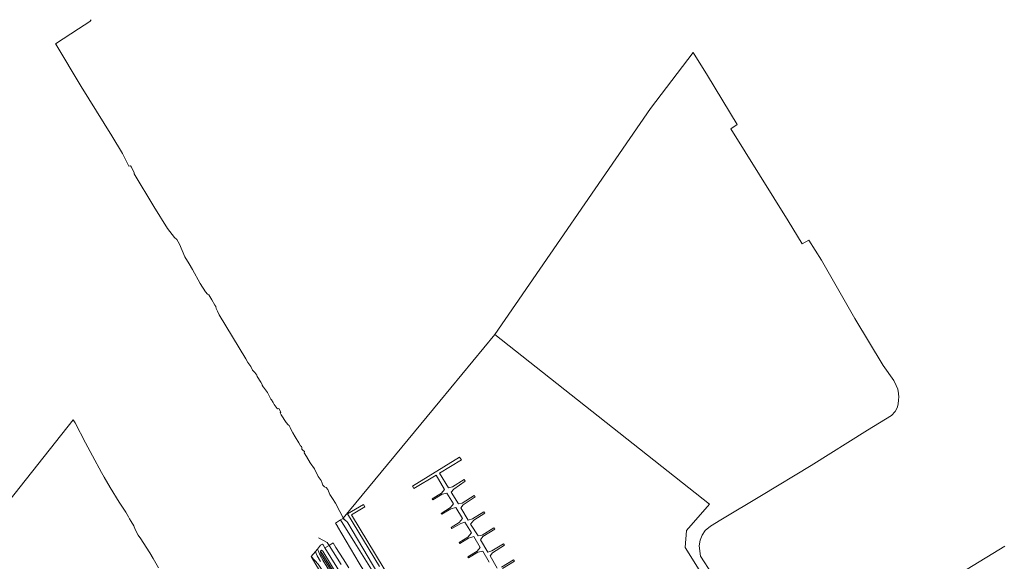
# Model space of a CAD drawing. Header units: metres. Extents: x 185049 to 189876, y 349292 to 352302.
# Tile 262 of 269: x 188669 to 189245, y 351927 to 352244. Entities that reach past the tile are written whole.
import ezdxf

# ---------------------------------------------------------------- set-up
doc = ezdxf.new("R2010")
doc.units = ezdxf.units.M
for name, color, linetype, lineweight in [('B-WE-GR-GRAS-GV', 60, 'Continuous', 13), ('B-WE-GW-OPHOGING_KRUIN-G', 90, 'Continuous', 18), ('B-WE-GW-TALUD_KRUIN-G', 90, 'Continuous', 18), ('B-WE-GW-TALUD_TEEN-G', 90, 'Continuous', 18), ('B-WE-KW-KUNSTWERK_STEIGER-GV', 170, 'Continuous', 18), ('B-WE-OB-BEKLEDING_STEEN-GV', 30, 'Continuous', 18), ('B-WE-OB-BEKLEDING_STORTSTEEN-GV', 30, 'Continuous', 18), ('B-WE-OB-OEVERVOORZIENING-G', 7, 'Continuous', 18), ('B-WE-OG-WATER_GREPPEL-G', 160, 'Continuous', 18), ('B-WE-OG-WATER_HAVEN-GV', 170, 'Continuous', 18), ('B-WE-OG-WATER_POEL-GV', 7, 'Continuous', 18), ('B-WE-OG-WATER_SLOOT-G', 120, 'Continuous', 18), ('B-WE-VH-VERHARDING_ASFALT-GV', 252, 'Continuous', 18)]:
    doc.layers.add(name, color=color, linetype=linetype, lineweight=lineweight)

msp = doc.modelspace()

# ---------------------------------------------------------------- linework, layer by layer
at = {"layer": 'B-WE-GR-GRAS-GV'}
for points in [[(188843.673, 351925.387, 24.317), (188839.49, 351929.783, 24.188), (188841.979, 351932.796, 24.054), (188842.402, 351931.582, 24.032), (188843.053, 351930.168, 24.029), (188844.87, 351926.934, 24.208)], [(188857.998, 351908.758, 24.283), (188846.309, 351927.808, 24.208), (188844.845, 351930.466, 24.185), (188843.576, 351933.39, 24.155), (188843.152, 351934.215, 24.044), (188844.983, 351936.431, 24.06), (188846.143, 351937.069, 24.069), (188846.412, 351936.631, 24.113), (188847.486, 351934.885, 24.068), (188857.939, 351917.891, 24.118)]]:
    msp.add_polyline3d(points, dxfattribs=at)
for points in [[(188899.326, 351842.248, 24.154), (188899.984, 351841.305, 24.154), (188900.502, 351841.439, 24.154), (188901.184, 351841.993, 24.154), (188901.345, 351842.842, 24.133), (188899.316, 351845.854, 24.133), (188886.353, 351867.655, 24.133), (188871.169, 351892.887, 24.133), (188855.266, 351918.074, 24.133), (188846.335, 351932.987, 24.133), (188845.603, 351933.642, 24.133), (188844.999, 351932.978, 24.133), (188845.096, 351931.192, 24.133), (188850.536, 351922.551, 24.133), (188867.463, 351894.576, 24.133), (188883.352, 351868.4, 24.154), (188893.799, 351851.293, 24.154)], [(188901.184, 351841.993, 24.154), (188900.502, 351841.439, 24.154), (188899.968, 351843.148, 23.617), (188894.293, 351852.54, 23.617), (188879.064, 351877.361, 23.617), (188861.291, 351906.879, 23.617), (188846.317, 351931.084, 23.617), (188844.999, 351932.978, 24.133), (188845.603, 351933.642, 24.133), (188846.335, 351932.987, 24.133), (188855.266, 351918.074, 24.133), (188871.169, 351892.887, 24.133), (188886.353, 351867.655, 24.133), (188899.316, 351845.854, 24.133), (188901.345, 351842.842, 24.133)], [(188900.502, 351841.439, 24.154), (188899.984, 351841.305, 24.154), (188899.326, 351842.248, 24.154), (188893.799, 351851.293, 24.154), (188883.352, 351868.4, 24.154), (188867.463, 351894.576, 24.133), (188850.536, 351922.551, 24.133), (188845.096, 351931.192, 24.133), (188844.999, 351932.978, 24.133), (188846.317, 351931.084, 23.617), (188861.291, 351906.879, 23.617), (188879.064, 351877.361, 23.617), (188894.293, 351852.54, 23.617), (188899.968, 351843.148, 23.617)], [(188919.179, 351802.478, 24.302), (188919.694, 351798.38, 24.226), (188910.916, 351812.761, 23.968), (188897.689, 351834.261, 23.911), (188888.136, 351849.76, 23.866), (188878.463, 351865.666, 23.878), (188866.075, 351886.194, 23.863), (188851.489, 351910.088, 23.812), (188842.158, 351925.127, 23.941), (188839.49, 351929.783, 24.188), (188843.673, 351925.387, 24.317), (188850.64, 351914.644, 24.398), (188859.594, 351900.344, 24.383), (188868.698, 351885.156, 24.311), (188875.453, 351873.822, 24.38), (188882.211, 351862.949, 24.341), (188886.8, 351856.222, 24.329), (188892.969, 351846.046, 24.308), (188899.05, 351835.495, 24.35), (188906.597, 351823.403, 24.329), (188914.537, 351810.052, 24.284)]]:
    msp.add_polyline3d(points, close=True, dxfattribs=at)
at = {"layer": 'B-WE-GW-OPHOGING_KRUIN-G'}
msp.add_polyline3d([(188857, 351925.223, 24.098), (188849.932, 351936.388, 24.092), (188848.808, 351938.144, 24.098), (188843.771, 351940.84, 24.018)], dxfattribs=at)
at = {"layer": 'B-WE-GW-TALUD_KRUIN-G'}
for points in [[(188854.835, 351947.49, 23.579), (188867.573, 351925.958, 23.599), (188879.031, 351907.035, 23.602), (188891.954, 351885.927, 23.602), (188902.556, 351868.772, 23.602), (188910.989, 351854.985, 23.602), (188914.819, 351848.472, 23.602), (188915.042, 351848.491, 23.602), (188916.932, 351845.446, 23.602), (188917.192, 351844.321, 23.602), (188924.786, 351831.753, 23.617), (188937.56, 351811.106, 23.728), (188952.25, 351786.428, 23.743), (188958.477, 351776.658, 23.731), (188962.652, 351770.257, 23.692)], [(188919.694, 351798.38, 24.226), (188919.179, 351802.478, 24.302), (188914.537, 351810.052, 24.284), (188906.597, 351823.403, 24.329), (188899.05, 351835.495, 24.35), (188892.969, 351846.046, 24.308), (188886.8, 351856.222, 24.329), (188882.211, 351862.949, 24.341), (188875.453, 351873.822, 24.38), (188868.698, 351885.156, 24.311), (188859.594, 351900.344, 24.383), (188850.64, 351914.644, 24.398), (188843.673, 351925.387, 24.317), (188839.49, 351929.783, 24.188)]]:
    msp.add_polyline3d(points, dxfattribs=at)
at = {"layer": 'B-WE-GW-TALUD_TEEN-G'}
msp.add_polyline3d([(188880.674, 351912.936, 21.067), (188865.094, 351937.855, 21.058), (188856.57, 351951.291, 21.435)], dxfattribs=at)
at = {"layer": 'B-WE-KW-KUNSTWERK_STEIGER-GV'}
for points in [[(188943.727, 351926.617, 21.442), (188939.928, 351932.939, 21.442), (188937.111, 351932.363, 21.442), (188931.677, 351928.995, 21.442), (188931.319, 351929.615, 21.442), (188936.717, 351933.007, 21.442), (188938.553, 351935.172, 21.442), (188934.65, 351941.503, 21.442), (188931.658, 351940.652, 21.442), (188926.559, 351937.517, 21.442), (188926.145, 351938.099, 21.442), (188931.225, 351941.242, 21.442), (188933.327, 351943.657, 21.442), (188929.439, 351950.002, 21.442), (188927.096, 351949.197, 21.442), (188921.905, 351946.238, 21.442), (188921.481, 351946.857, 21.442), (188926.094, 351949.804, 21.442), (188928.16, 351952.11, 21.442), (188924.292, 351958.482, 21.442), (188921.319, 351957.795, 21.442), (188915.962, 351954.574, 21.442), (188915.701, 351955.088, 21.442), (188921.061, 351958.525, 21.442), (188922.916, 351960.671, 21.442), (188919.018, 351967.004, 21.442), (188916.203, 351966.319, 21.442), (188910.695, 351963.058, 21.442), (188910.376, 351963.624, 21.442), (188915.793, 351967.014, 21.442), (188917.607, 351969.145, 21.442), (188912.601, 351977.472, 21.442), (188899.6, 351969.611, 21.442), (188898.846, 351971.109, 21.442), (188926.441, 351988.129, 21.442), (188927.449, 351986.586, 21.442), (188914.558, 351978.75, 21.442), (188919.921, 351970.03, 21.442), (188922.303, 351970.587, 21.442), (188929.155, 351974.92, 21.442), (188929.601, 351973.947, 21.442), (188923.008, 351969.411, 21.442), (188921.398, 351967.476, 21.442), (188925.697, 351960.702, 21.442), (188928.001, 351961.192, 21.442), (188934.936, 351965.648, 21.442), (188935.623, 351964.754, 21.442), (188928.47, 351960.22, 21.442), (188927.116, 351958.326, 21.442), (188931.426, 351951.176, 21.442), (188933.936, 351951.839, 21.442), (188940.695, 351956.118, 21.442), (188941.241, 351955.35, 21.442), (188934.703, 351951.08, 21.442), (188932.744, 351948.838, 21.442), (188937.19, 351941.948, 21.442), (188939.596, 351942.46, 21.442), (188946.483, 351946.715, 21.442), (188947.019, 351945.897, 21.442), (188940.024, 351941.489, 21.442), (188938.581, 351939.72, 21.442), (188942.937, 351932.485, 21.442), (188945.204, 351933.119, 21.442), (188952.177, 351937.312, 21.442), (188952.656, 351936.567, 21.442), (188945.641, 351931.978, 21.442), (188944.23, 351930.26, 21.442), (188948.49, 351923.095, 21.442)], [(188879.526, 351924.073, 21.751), (188860.804, 351954.77, 21.751), (188870.063, 351960.32, 21.751), (188870.947, 351959.014, 21.751), (188863.016, 351954.292, 21.751), (188891.235, 351907.76, 21.751)], [(188951.031, 351923.682, 21.442), (188957.914, 351927.987, 21.442), (188958.525, 351927.152, 21.442), (188951.522, 351922.751, 21.442)]]:
    msp.add_polyline3d(points, dxfattribs=at)
at = {"layer": 'B-WE-OB-BEKLEDING_STEEN-GV'}
msp.add_polyline3d([(188867.573, 351925.958, 23.599), (188854.835, 351947.49, 23.579), (188854.933, 351947.549, 21.434), (188853.702, 351949.489, 21.854), (188856.57, 351951.291, 21.435), (188865.094, 351937.855, 21.058), (188880.674, 351912.936, 21.067)], dxfattribs=at)
at = {"layer": 'B-WE-OB-BEKLEDING_STORTSTEEN-GV'}
msp.add_polyline3d([(188880.674, 351912.936, 21.067), (188865.094, 351937.855, 21.058), (188856.57, 351951.291, 21.435), (188858.009, 351952.195, 21.011), (188859.511, 351950.967, 20.873), (188860.349, 351950.428, 20.873), (188861.047, 351949.614, 20.873), (188863.508, 351945.353, 20.872), (188881.577, 351914.598, 20.872)], dxfattribs=at)
at = {"layer": 'B-WE-OB-OEVERVOORZIENING-G'}
msp.add_polyline3d([(188881.577, 351914.598, 20.872), (188863.508, 351945.353, 20.872), (188861.047, 351949.614, 20.873), (188860.349, 351950.428, 20.873), (188859.511, 351950.967, 20.873), (188858.174, 351952.395, 20.873), (188856.975, 351954.919, 20.876), (188856.35, 351956.304, 20.876), (188853.705, 351961.107, 20.948), (188851.879, 351963.801, 20.948), (188850.394, 351966.134, 20.948), (188849.278, 351969.033, 20.948), (188848.204, 351970.297, 20.948), (188847.239, 351970.733, 20.948), (188846.24, 351971.733, 20.948), (188845.827, 351972.747, 20.948), (188845.299, 351974.478, 20.948), (188843.633, 351976.746, 20.948), (188841.409, 351981.176, 20.948), (188838.843, 351984.742, 20.948), (188836.842, 351988.398, 20.948), (188835.468, 351990.555, 20.948), (188835.558, 351991.431, 20.948), (188834.699, 351992.044, 20.948), (188834.043, 351992.824, 20.948), (188833.99, 351993.726, 20.948), (188833.88, 351994.254, 20.948), (188833.289, 351994.692, 20.948), (188832.313, 351996.479, 20.948), (188830.154, 351999.983, 20.948), (188828.774, 352002.312, 20.948), (188827.967, 352003.618, 20.948), (188827.276, 352005.501, 20.948), (188826.54, 352006.628, 20.948), (188825.96, 352006.995, 20.948), (188824.84, 352008.33, 20.948), (188821.868, 352012.932, 20.948), (188821.319, 352014.004, 20.948), (188821.785, 352014.354, 20.948), (188820.448, 352016.647, 20.948), (188819.814, 352016.341, 20.948), (188819.602, 352016.537, 20.948), (188817.731, 352018.986, 20.948), (188817.256, 352020.177, 20.948), (188816.25, 352021.59, 20.948), (188815.933, 352022.013, 20.948), (188814.847, 352024.015, 20.948), (188813.964, 352025.998, 20.948), (188811.504, 352029.13, 20.948), (188810.873, 352030.125, 20.948), (188811.067, 352030.253, 20.948), (188810.056, 352032.002, 20.948), (188807.766, 352035.431, 20.948), (188807.707, 352036.143, 20.948), (188806.419, 352037.61, 20.948), (188805.173, 352039.061, 20.948), (188804.059, 352041.228, 20.948), (188802.445, 352043.501, 20.948), (188801.234, 352045.677, 20.948), (188785.637, 352071.48, 20.948), (188784.605, 352073.638, 20.948), (188783.876, 352075.091, 20.948), (188783.6, 352076.432, 20.948), (188783.022, 352077.108, 20.948), (188781.354, 352080.341, 20.948), (188779.597, 352083.147, 20.948), (188778.835, 352083.661, 20.948), (188777.647, 352084.858, 20.948), (188774.467, 352089.761, 20.948), (188770.002, 352098.018, 20.948), (188767.986, 352101.357, 20.948), (188765.451, 352105.404, 20.948), (188762.298, 352112.835, 20.948), (188760.736, 352115.613, 20.948), (188759.345, 352116.709, 20.948), (188755.327, 352122.077, 20.948), (188747.313, 352134.861, 20.948), (188735.804, 352154.033, 20.948), (188735.766, 352154.71, 20.948), (188734.254, 352157.94, 20.948), (188733.576, 352158.796, 20.948), (188732.639, 352158.544, 20.948), (188729.013, 352165.943, 20.948), (188722.721, 352176.27, 20.948), (188704.804, 352205.348, 20.948), (188689.844, 352230.082, 20.948), (188689.792, 352230.327, 20.948), (188703.215, 352239.034, 20.948), (188709.912, 352243.333, 20.948), (188710.713, 352244.417, 20.885)], dxfattribs=at)
at = {"layer": 'B-WE-OG-WATER_GREPPEL-G'}
msp.add_polyline3d([(188846.317, 351931.084, 23.617), (188861.291, 351906.879, 23.617), (188879.064, 351877.361, 23.617), (188894.293, 351852.54, 23.617), (188899.968, 351843.148, 23.617)], dxfattribs=at)
at = {"layer": 'B-WE-OG-WATER_HAVEN-GV'}
for points in [[(189093.816, 351878.77, 20.83), (189058.594, 351935.074, 20.83), (189059.392, 351945.19, 20.83), (189072.857, 351960.57, 20.83), (188947.114, 352059.896, 20.95), (189038.198, 352192.316, 20.95), (189063.158, 352225.1, 20.83), (189071.635, 352211.677, 20.83), (189088.997, 352183.082, 20.83), (189085.338, 352180.516, 20.83), (189118.815, 352126.482, 20.83), (189126.984, 352112.991, 20.83), (189130.847, 352115.31, 20.83), (189138.368, 352103.516, 20.83), (189157.945, 352069.412, 20.83), (189174.482, 352041.737, 20.83), (189180.779, 352033.008, 20.83), (189182.179, 352030.138, 20.83), (189183.07, 352027.902, 20.83), (189183.519, 352025.378, 20.83), (189183.629, 352023.262, 20.83), (189183.546, 352021.629, 20.83), (189183.235, 352019.035, 20.83), (189182.661, 352016.98, 20.83), (189181.535, 352014.901, 20.83), (189179.35, 352012.529, 20.83), (189165.325, 352003.953, 20.83), (189132.324, 351983.242, 20.83), (189103.177, 351965.634, 20.83), (189079.341, 351951.324, 20.83), (189073.274, 351947.658, 20.83), (189070.304, 351945.086, 20.83), (189068.439, 351942.378, 20.83), (189067.231, 351939.507, 20.83), (189066.686, 351936.081, 20.83), (189067.526, 351929.973, 20.83), (189074.386, 351919.464, 20.83)], [(188881.577, 351914.598, 20.872), (188863.508, 351945.353, 20.872), (188861.047, 351949.614, 20.873), (188860.349, 351950.428, 20.873), (188859.511, 351950.967, 20.873), (188858.174, 351952.395, 20.873), (188914.774, 352020.807, 20.924), (188947.114, 352059.896, 20.95), (189072.857, 351960.57, 20.83), (189059.392, 351945.19, 20.83), (189058.594, 351935.074, 20.83), (189093.816, 351878.77, 20.83)], [(189223.715, 351922.344, 20.83), (189245.652, 351935.916, 20.83)]]:
    msp.add_polyline3d(points, dxfattribs=at)
at = {"layer": 'B-WE-OG-WATER_POEL-GV'}
msp.add_polyline3d([(188631.124, 351922.974, 20.961), (188700.126, 352009.945, 20.948), (188701.197, 352008.231, 20.974), (188707.367, 351996.384, 20.974), (188711.317, 351988.873, 20.974), (188716.651, 351979.156, 20.974), (188718.25, 351976.345, 20.974), (188721.732, 351970.264, 20.974), (188726.968, 351961.759, 20.974), (188731.012, 351955.892, 20.969), (188732.523, 351953.158, 20.969), (188733.128, 351951.97, 20.969), (188734.054, 351950.364, 20.969), (188735.565, 351947.736, 20.969), (188736.36, 351945.729, 20.969), (188738.072, 351942.409, 20.969), (188739.714, 351940.243, 20.969), (188742.89, 351935.376, 20.969), (188744.987, 351932.001, 20.969), (188746.888, 351928.675, 20.969), (188750.041, 351923.179, 20.969)], dxfattribs=at)
at = {"layer": 'B-WE-OG-WATER_SLOOT-G'}
msp.add_polyline3d([(188845.603, 351933.642, 24.133), (188844.999, 351932.978, 24.133), (188845.096, 351931.192, 24.133), (188850.536, 351922.551, 24.133), (188867.463, 351894.576, 24.133), (188883.352, 351868.4, 24.154), (188893.799, 351851.293, 24.154), (188899.326, 351842.248, 24.154), (188899.984, 351841.305, 24.154), (188900.502, 351841.439, 24.154), (188901.184, 351841.993, 24.154), (188901.345, 351842.842, 24.133), (188899.316, 351845.854, 24.133), (188886.353, 351867.655, 24.133), (188871.169, 351892.887, 24.133), (188855.266, 351918.074, 24.133), (188846.335, 351932.987, 24.133)], close=True, dxfattribs=at)
at = {"layer": 'B-WE-VH-VERHARDING_ASFALT-GV'}
for points in [[(188857.939, 351917.891, 24.118), (188847.486, 351934.885, 24.068), (188849.932, 351936.388, 24.092), (188852.418, 351937.916, 24.116), (188853.985, 351935.23, 24.076), (188858.211, 351928.586, 24.124), (188861.447, 351923.191, 24.067)], [(188844.87, 351926.934, 24.208), (188843.053, 351930.168, 24.029), (188842.402, 351931.582, 24.032), (188841.979, 351932.796, 24.054), (188843.152, 351934.215, 24.044), (188843.576, 351933.39, 24.155), (188844.845, 351930.466, 24.185), (188846.309, 351927.808, 24.208), (188857.998, 351908.758, 24.283)]]:
    msp.add_polyline3d(points, dxfattribs=at)

doc.saveas('drawing.dxf')
